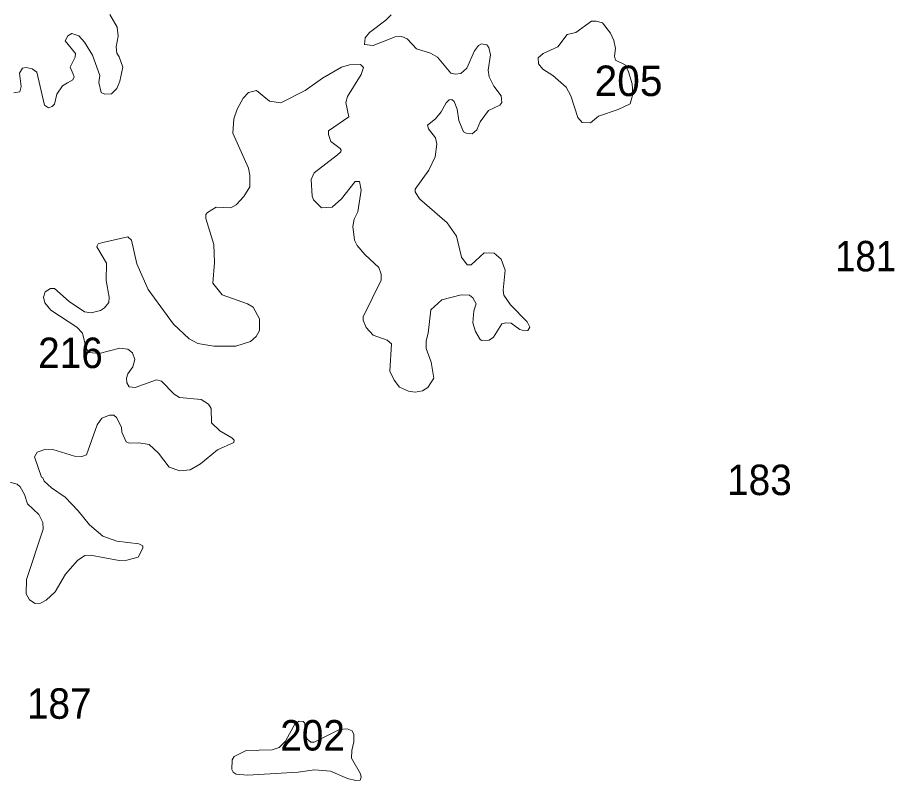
# Model space of a CAD drawing. Extents: x 499.9 to 555.3, y 9281.5 to 9336.8.
# Drawn here: x 518.449 to 523.053, y 9328.902 to 9332.907 of the extents above; entities that cross this region are included whole.
import ezdxf

# ---------------------------------------------------------------- set-up
doc = ezdxf.new("R2010")
doc.units = 0
doc.header["$LTSCALE"] = 0.064
doc.layers.add('2', color=7, linetype='Continuous', lineweight=13)
doc.layers.add('21', color=7, linetype='Continuous')

msp = doc.modelspace()

# ---------------------------------------------------------------- linework, layer by layer
at = {"layer": '2'}
for points in [[(518.9326, 9332.9226), (518.9723, 9332.8559), (518.9771, 9332.809), (518.9661, 9332.7523), (518.9703, 9332.7195), (518.9833, 9332.7006), (519.0022, 9332.6465), (518.9863, 9332.5726), (518.9706, 9332.5352), (518.9426, 9332.507), (518.9072, 9332.505), (518.8882, 9332.5131), (518.8755, 9332.5651), (518.8812, 9332.6026), (518.8418, 9332.7101), (518.8008, 9332.778), (518.7698, 9332.8106), (518.7338, 9332.8223), (518.7131, 9332.8102), (518.6985, 9332.7839), (518.7529, 9332.718), (518.751, 9332.699), (518.7246, 9332.6465), (518.7409, 9332.6095), (518.7455, 9332.5955), (518.7393, 9332.5794), (518.712, 9332.5645), (518.6843, 9332.5478), (518.656, 9332.5045), (518.6428, 9332.4516), (518.6315, 9332.4394), (518.6117, 9332.4323), (518.591, 9332.4461), (518.5495, 9332.6201), (518.5265, 9332.6373), (518.4933, 9332.6447), (518.4755, 9332.641), (518.46, 9332.6154), (518.4675, 9332.5454), (518.4617, 9332.5177), (518.4292, 9332.512)], [(520.854, 9331.258), (520.8774, 9331.2164), (520.8874, 9331.2114), (520.9251, 9331.2128), (520.9477, 9331.2291), (520.9913, 9331.2984), (521.0134, 9331.3048), (521.0406, 9331.3031), (521.086, 9331.27), (521.1113, 9331.2624), (521.1289, 9331.2634), (521.1389, 9331.2809), (521.1251, 9331.3099), (521.0377, 9331.3993), (521.0018, 9331.4501), (520.9985, 9331.4751), (521.0095, 9331.5801), (520.9878, 9331.6384), (520.9521, 9331.6705), (520.8988, 9331.6708), (520.8302, 9331.608), (520.8096, 9331.6083), (520.7792, 9331.6496), (520.7528, 9331.7591), (520.7039, 9331.8284), (520.5598, 9331.9552), (520.5369, 9331.9921), (520.5374, 9332.0057), (520.6084, 9332.105), (520.6408, 9332.1752), (520.6497, 9332.2415), (520.6425, 9332.2757), (520.6062, 9332.3222), (520.6011, 9332.3423), (520.6428, 9332.3755), (520.673, 9332.4113), (520.6989, 9332.4596), (520.7156, 9332.4753), (520.7288, 9332.4761), (520.741, 9332.4653), (520.7564, 9332.426), (520.7664, 9332.3657), (520.7908, 9332.3073), (520.805, 9332.2995), (520.8362, 9332.2966), (520.8609, 9332.3182), (520.8775, 9332.36), (520.921, 9332.4192), (520.9806, 9332.4461), (520.9924, 9332.4613), (520.9885, 9332.4952), (520.9491, 9332.5463), (520.9251, 9332.5964), (520.9205, 9332.6314), (520.9315, 9332.7112), (520.923, 9332.7489), (520.913, 9332.7642), (520.8846, 9332.7688), (520.8689, 9332.7599), (520.8481, 9332.7326), (520.8073, 9332.6404), (520.776, 9332.6134), (520.7463, 9332.61), (520.7245, 9332.6147), (520.6539, 9332.6994), (520.6179, 9332.7196), (520.5435, 9332.7422), (520.4943, 9332.7955), (520.4659, 9332.8069), (520.4311, 9332.8052), (520.3167, 9332.7595), (520.2698, 9332.7653), (520.2746, 9332.8009), (520.2966, 9332.8279), (520.3818, 9332.8927), (520.4098, 9332.921)], [(519.0274, 9331.7551), (519.0476, 9331.7377), (519.0749, 9331.6144), (519.134, 9331.48), (519.2678, 9331.2963), (519.3506, 9331.2194), (519.3949, 9331.1964), (519.4793, 9331.1823), (519.5954, 9331.1824), (519.6716, 9331.2067), (519.7011, 9331.2317), (519.7185, 9331.2635), (519.7186, 9331.3246), (519.6862, 9331.3863), (519.6566, 9331.4046), (519.5237, 9331.4511), (519.4742, 9331.5121), (519.4831, 9331.6208), (519.4802, 9331.7147), (519.4371, 9331.8514), (519.4372, 9331.8723), (519.4468, 9331.8841), (519.4921, 9331.9107), (519.5683, 9331.9083), (519.5961, 9331.924), (519.6374, 9331.9669), (519.6677, 9332.0188), (519.6678, 9332.0792), (519.6611, 9332.1156), (519.5789, 9332.3003), (519.5851, 9332.3759), (519.6018, 9332.4252), (519.634, 9332.4835), (519.6623, 9332.5129), (519.7034, 9332.5232), (519.7714, 9332.4685), (519.8317, 9332.4589), (519.9582, 9332.5243), (520.0508, 9332.5888), (520.1503, 9332.6471), (520.1917, 9332.6594), (520.2495, 9332.6607), (520.2657, 9332.645), (520.2535, 9332.6084), (520.1811, 9332.492), (520.1727, 9332.4613), (520.1882, 9332.3862), (520.0817, 9332.3123), (520.0818, 9332.2932), (520.0946, 9332.2567), (520.1431, 9332.2194), (520.1479, 9332.2109), (520.1467, 9332.2019), (520.1289, 9332.186), (520.0067, 9332.0918), (519.991, 9332.0559), (519.9957, 9331.9683), (520.0033, 9331.9497), (520.0442, 9331.9077), (520.1012, 9331.912), (520.15, 9331.9558), (520.2215, 9332.0457), (520.244, 9332.0469), (520.2532, 9331.9998), (520.2347, 9331.8875), (520.2157, 9331.8482), (520.2091, 9331.8101), (520.2174, 9331.7381), (520.2323, 9331.7097), (520.2727, 9331.6629), (520.3452, 9331.595), (520.3585, 9331.5594), (520.3581, 9331.5289), (520.2634, 9331.3358), (520.2632, 9331.3183), (520.2795, 9331.2788), (520.3168, 9331.2401), (520.3896, 9331.2127), (520.4125, 9331.1941), (520.4032, 9331.0502), (520.4259, 9331.0034), (520.4549, 9330.9656), (520.5011, 9330.9455), (520.5361, 9330.9405), (520.5745, 9330.9467), (520.6035, 9330.9644), (520.6354, 9331.0143), (520.62, 9331.0979), (520.5949, 9331.1696), (520.5942, 9331.2101), (520.6053, 9331.2499), (520.6195, 9331.3725), (520.676, 9331.4243), (520.7772, 9331.4512), (520.821, 9331.4489)], [(518.9166, 9331.6176), (518.8653, 9331.7023), (518.8664, 9331.7088), (518.8722, 9331.7182), (518.8975, 9331.7264), (519.0274, 9331.7551)], [(518.5599, 9330.2972), (518.5821, 9330.256), (518.5838, 9330.2209), (518.4967, 9329.9575), (518.495, 9329.8811), (518.5109, 9329.8503), (518.5418, 9329.8311), (518.5702, 9329.8316), (518.5983, 9329.8486), (518.6458, 9329.8915), (518.7002, 9329.9854), (518.7633, 9330.0564), (518.8021, 9330.0821), (518.8315, 9330.0839), (518.9827, 9330.0571), (519.0224, 9330.0588), (519.0819, 9330.0732), (519.1069, 9330.1207), (519.1062, 9330.1326), (519.0851, 9330.1447), (518.9708, 9330.1574), (518.8969, 9330.1848), (518.8262, 9330.2429), (518.7674, 9330.3178), (518.6984, 9330.3882), (518.627, 9330.4375), (518.5894, 9330.4735), (518.5825, 9330.4907), (518.5755, 9330.4932), (518.5384, 9330.6004), (518.5514, 9330.6252), (518.5976, 9330.6408), (518.6348, 9330.6396), (518.7472, 9330.6048), (518.7861, 9330.6031), (518.8106, 9330.6107), (518.8677, 9330.7691), (518.8914, 9330.8032), (518.9309, 9330.8194), (518.9547, 9330.8191), (518.9684, 9330.8066), (518.9955, 9330.7568), (518.9966, 9330.7295), (519.0197, 9330.6803), (519.0341, 9330.673), (519.0853, 9330.6745), (519.14, 9330.6661), (519.1898, 9330.6194), (519.245, 9330.5469), (519.3001, 9330.527), (519.3556, 9330.5321), (519.41, 9330.5648), (519.4993, 9330.6369), (519.5837, 9330.6755), (519.586, 9330.6878), (519.5741, 9330.7009), (519.5109, 9330.7379), (519.4674, 9330.7798), (519.4653, 9330.855), (519.4516, 9330.878), (519.4127, 9330.9022), (519.2987, 9330.9119), (519.2716, 9330.9292), (519.2051, 9330.9985), (519.1776, 9331.0052), (519.0661, 9330.9651), (519.0357, 9330.968), (519.0231, 9330.9896), (519.0203, 9331.0135), (519.0271, 9331.0372), (519.0535, 9331.0732), (519.0643, 9331.111), (519.0531, 9331.1471), (519.0272, 9331.1663), (518.9862, 9331.1712), (518.8769, 9331.1428), (518.8245, 9331.1492), (518.8086, 9331.1697), (518.7898, 9331.2503), (518.7605, 9331.282), (518.6241, 9331.3699), (518.592, 9331.409), (518.5851, 9331.4391), (518.5939, 9331.4666), (518.6224, 9331.4839), (518.6428, 9331.4843), (518.7206, 9331.4155), (518.7997, 9331.3611), (518.8346, 9331.3575), (518.8853, 9331.3692), (518.9048, 9331.3824), (518.9282, 9331.4117), (518.9308, 9331.4393), (518.9135, 9331.526), (518.9166, 9331.6176)], [(520.821, 9331.4489), (520.8387, 9331.4357), (520.8567, 9331.4038), (520.845, 9331.3669), (520.8395, 9331.305), (520.854, 9331.258)], [(518.3899, 9330.4735), (518.447, 9330.4579), (518.4635, 9330.4432), (518.4848, 9330.4033), (518.5014, 9330.3531), (518.5599, 9330.2972)]]:
    msp.add_lwpolyline(points, dxfattribs=at)
for points in [[(521.6648, 9332.4536), (521.6794, 9332.505), (521.6766, 9332.5593), (521.6572, 9332.6224), (521.6389, 9332.6583), (521.588, 9332.6834), (521.5823, 9332.7037), (521.5878, 9332.7435), (521.5792, 9332.7865), (521.5614, 9332.8254), (521.5203, 9332.8786), (521.4862, 9332.8882), (521.4626, 9332.8879), (521.3802, 9332.8289), (521.3343, 9332.818), (521.2857, 9332.7528), (521.208, 9332.7176), (521.1819, 9332.6956), (521.1847, 9332.6632), (521.2064, 9332.636), (521.2599, 9332.603), (521.3286, 9332.5417), (521.3535, 9332.4962), (521.3901, 9332.3824), (521.414, 9332.3556), (521.4572, 9332.3541), (521.4997, 9332.3892), (521.6025, 9332.425)], [(519.8222, 9329.0745), (519.7853, 9329.0621), (519.6496, 9329.0596), (519.586, 9329.028), (519.5755, 9329.01), (519.5738, 9328.9599), (519.5811, 9328.945), (519.5972, 9328.9342), (519.6559, 9328.9303), (519.9225, 9328.9446), (520.0077, 9328.9571), (520.0919, 9328.9506), (520.1821, 9328.9123), (520.2249, 9328.9017), (520.2469, 9328.9041), (520.253, 9328.9192), (520.2498, 9328.9357), (520.2028, 9329.0185), (520.2043, 9329.0591), (520.2152, 9329.1037), (520.2149, 9329.1435), (520.2065, 9329.1626), (520.1787, 9329.1735), (520.139, 9329.1688), (520.006, 9329.1025), (519.9885, 9329.1022), (519.9695, 9329.1192), (519.9548, 9329.1603), (519.958, 9329.2018), (519.9488, 9329.2118), (519.9273, 9329.2134), (519.9063, 9329.1999), (519.8559, 9329.1087)]]:
    msp.add_lwpolyline(points, close=True, dxfattribs=at)

# ---------------------------------------------------------------- texts
at = {"layer": '21'}
msp.add_text('205', height=0.16, dxfattribs=at).set_placement((521.4782, 9332.4948))
for s, width, p in [('181', 0.9, (522.7411, 9331.5742)), ('216', 0.95, (518.5571, 9331.0667)), ('183', 0.95, (522.1746, 9330.3998)), ('187', 0.95, (518.4981, 9329.2255)), ('202', 0.95, (519.8284, 9329.0588))]:
    msp.add_text(s, height=0.16, dxfattribs=dict(at, width=width)).set_placement(p)

doc.saveas('drawing.dxf')
